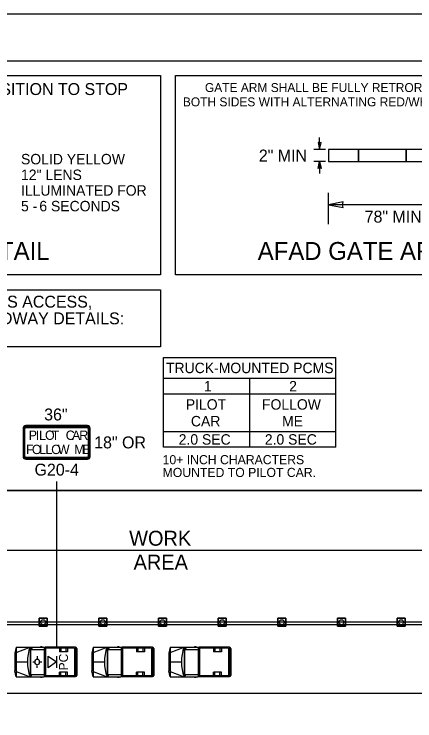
# Model space of a CAD drawing. Extents: x 99999.1 to 100095.7, y 99995 to 100010.7.
# Drawn here: x 100006.556 to 100009.243, y 100005.947 to 100010.687 of the extents above; entities that cross this region are included whole.
import ezdxf

# ---------------------------------------------------------------- set-up
doc = ezdxf.new("R2010")
doc.units = 0
for name, color, linetype in [('RD_ED_ShoulderPavedEdge', 7, 'Continuous'), ('RD_MK_LineEdgeWhite', 7, 'Continuous'), ('RD_MK_LineSkipCenter', 7, 'Continuous'), ('SH_GI_PlotLimits', 7, 'Continuous'), ('SH_GI_SheetBorder', 7, 'Continuous'), ('SH_TI_Tables', 7, 'Continuous'), ('TR_SN_ConstructionSigns', 7, 'Continuous'), ('TR_WZ_MotoristVehicle', 7, 'Continuous'), ('TR_WZ_PortableChangeMessageSign', 7, 'Continuous'), ('TR_WZ_PortableSignMountBlk-Wht', 7, 'Continuous'), ('TR_WZ_TrafficCone', 7, 'Continuous'), ('TR_WZ_WorkAreaLabel', 7, 'Continuous'), ('TR_WZ_WorkZoneDetails', 7, 'Continuous')]:
    doc.layers.add(name, color=color, linetype=linetype)

msp = doc.modelspace()

# ---------------------------------------------------------------- linework, layer by layer
at = {"layer": 'RD_ED_ShoulderPavedEdge'}
msp.add_line((100000.1076, 100007.4923), (100015.6424, 100007.4923), dxfattribs=at)
at = {"layer": 'RD_MK_LineEdgeWhite'}
for p, q in [((100000.1076, 100007.0923), (100015.6424, 100007.0923)), ((100000.1076, 100006.1323), (100015.6424, 100006.1323))]:
    msp.add_line(p, q, dxfattribs=at)
at = {"layer": 'RD_MK_LineSkipCenter'}
msp.add_lwpolyline([(100011.15, 100006.5923), (100003.4767, 100006.5923)], dxfattribs=at)
at = {"layer": 'SH_GI_PlotLimits'}
msp.add_lwpolyline([(99999.0625, 99999.6875), (100016.0625, 99999.6875), (100016.0625, 100010.6875), (99999.0625, 100010.6875)], close=True, dxfattribs=at)
at = {"layer": 'SH_GI_SheetBorder'}
msp.add_line((100000, 100010.375), (100015.75, 100010.375), dxfattribs=at)
at = {"layer": 'SH_TI_Tables'}
msp.add_lwpolyline([(100005.0739, 100008.839), (100007.5374, 100008.839), (100007.5374, 100008.455), (100005.0739, 100008.455)], close=True, dxfattribs=at)
at = {"layer": 'TR_SN_ConstructionSigns'}
for p, q in [((100006.6159, 100007.9086), (100006.6159, 100007.7211)), ((100006.6206, 100007.9086), (100006.6206, 100007.9086)), ((100006.6206, 100007.9086), (100006.6206, 100007.7211)), ((100006.6284, 100007.7211), (100006.6284, 100007.9086)), ((100007.0472, 100007.9273), (100006.6347, 100007.9273)), ((100007.0472, 100007.9226), (100006.6347, 100007.9226)), ((100006.6347, 100007.9148), (100007.0472, 100007.9148)), ((100007.0472, 100007.9226), (100007.0472, 100007.9226)), ((100007.0534, 100007.9086), (100007.0534, 100007.7211)), ((100007.0612, 100007.7211), (100007.0612, 100007.9086)), ((100007.0659, 100007.7211), (100007.0659, 100007.9086)), ((100007.0472, 100007.7148), (100006.6347, 100007.7148)), ((100006.6347, 100007.707), (100006.6347, 100007.707)), ((100006.6347, 100007.707), (100007.0472, 100007.707)), ((100006.6347, 100007.7023), (100007.0472, 100007.7023)), ((100007.0612, 100007.7211), (100007.0612, 100007.7211))]:
    msp.add_line(p, q, dxfattribs=at)
for centre, radius, start, end in [((100006.6347, 100007.9086), 0.0187, 90, 180), ((100006.6347, 100007.9086), 0.0141, 90, 180), ((100006.6347, 100007.9086), 0.00625, 90, 180), ((100007.0472, 100007.9086), 0.0187, 0, 90), ((100007.0472, 100007.9086), 0.0141, 0, 90), ((100007.0472, 100007.9086), 0.00625, 0, 90), ((100006.6347, 100007.7211), 0.0187, 180, 270), ((100006.6347, 100007.7211), 0.0141, 180, 270), ((100006.6347, 100007.7211), 0.00625, 180, 270), ((100007.0472, 100007.7211), 0.0141, 270, 0), ((100007.0472, 100007.7211), 0.00625, 270, 0), ((100007.0472, 100007.7211), 0.0187, 270, 0)]:
    msp.add_arc(centre, radius, start, end, dxfattribs=at)
at = {"layer": 'TR_WZ_MotoristVehicle'}
for p, q in [((100006.5693, 100006.4423), (100006.56, 100006.402)), ((100006.5693, 100006.4423), (100006.5693, 100006.2423)), ((100006.5693, 100006.4423), (100006.7582, 100006.4423)), ((100006.5693, 100006.4057), (100006.6638, 100006.4423)), ((100006.6638, 100006.4423), (100006.6638, 100006.2423)), ((100006.6655, 100006.4423), (100006.6655, 100006.2423)), ((100006.6655, 100006.4423), (100006.6775, 100006.4268)), ((100006.6655, 100006.4268), (100006.7582, 100006.4268)), ((100006.7324, 100006.4451), (100006.7438, 100006.4451)), ((100006.7582, 100006.4423), (100006.7582, 100006.2423)), ((100006.9667, 100006.4423), (100006.761, 100006.4423)), ((100006.761, 100006.4423), (100006.761, 100006.2423)), ((100006.9608, 100006.4344), (100006.7668, 100006.4344)), ((100006.7668, 100006.4344), (100006.7668, 100006.2503)), ((100006.8595, 100006.4344), (100006.8595, 100006.4113)), ((100006.8695, 100006.4344), (100006.8695, 100006.4113)), ((100006.9035, 100006.4344), (100006.9035, 100006.4113)), ((100006.9145, 100006.4344), (100006.9145, 100006.4113)), ((100006.9608, 100006.4344), (100006.9608, 100006.2503)), ((100006.9667, 100006.4423), (100006.9667, 100006.2423)), ((100006.9718, 100006.439), (100006.9674, 100006.439)), ((100006.9674, 100006.439), (100006.9674, 100006.2456)), ((100006.9763, 100006.4329), (100006.9763, 100006.2517)), ((100007.0856, 100006.4423), (100007.0763, 100006.402)), ((100007.0856, 100006.4423), (100007.0856, 100006.2423)), ((100007.0856, 100006.4423), (100007.2745, 100006.4423)), ((100007.0856, 100006.4057), (100007.18, 100006.4423)), ((100007.18, 100006.4423), (100007.18, 100006.2423)), ((100007.1817, 100006.4423), (100007.1817, 100006.2423)), ((100007.1817, 100006.4423), (100007.1938, 100006.4268)), ((100007.1817, 100006.4268), (100007.2745, 100006.4268)), ((100007.2487, 100006.4451), (100007.26, 100006.4451)), ((100007.2745, 100006.4423), (100007.2745, 100006.2423)), ((100007.4829, 100006.4423), (100007.2772, 100006.4423)), ((100007.2772, 100006.4423), (100007.2772, 100006.2423)), ((100007.4771, 100006.4344), (100007.2831, 100006.4344)), ((100007.2831, 100006.4344), (100007.2831, 100006.2503)), ((100007.3758, 100006.4344), (100007.3758, 100006.4113)), ((100007.3857, 100006.4344), (100007.3857, 100006.4113)), ((100007.4197, 100006.4344), (100007.4197, 100006.4113)), ((100007.4307, 100006.4344), (100007.4307, 100006.4113)), ((100007.4771, 100006.4344), (100007.4771, 100006.2503)), ((100007.4829, 100006.4423), (100007.4829, 100006.2423)), ((100007.4881, 100006.439), (100007.4836, 100006.439)), ((100007.4836, 100006.439), (100007.4836, 100006.2456)), ((100007.4926, 100006.4329), (100007.4926, 100006.2517)), ((100007.6018, 100006.4423), (100007.5926, 100006.402)), ((100007.6018, 100006.4423), (100007.6018, 100006.2423)), ((100007.6018, 100006.4423), (100007.7907, 100006.4423)), ((100007.6018, 100006.4057), (100007.6963, 100006.4423)), ((100007.6963, 100006.4423), (100007.6963, 100006.2423)), ((100007.698, 100006.4423), (100007.698, 100006.2423)), ((100007.698, 100006.4423), (100007.71, 100006.4268)), ((100007.698, 100006.4268), (100007.7907, 100006.4268)), ((100007.765, 100006.4451), (100007.7763, 100006.4451)), ((100007.7907, 100006.4423), (100007.7907, 100006.2423)), ((100007.9992, 100006.4423), (100007.7935, 100006.4423)), ((100007.7935, 100006.4423), (100007.7935, 100006.2423)), ((100007.9934, 100006.4344), (100007.7993, 100006.4344)), ((100007.7993, 100006.4344), (100007.7993, 100006.2503)), ((100007.892, 100006.4344), (100007.892, 100006.4113)), ((100007.902, 100006.4344), (100007.902, 100006.4113)), ((100007.936, 100006.4344), (100007.936, 100006.4113)), ((100007.947, 100006.4344), (100007.947, 100006.4113)), ((100007.9934, 100006.4344), (100007.9934, 100006.2503)), ((100007.9992, 100006.4423), (100007.9992, 100006.2423)), ((100008.0044, 100006.439), (100007.9999, 100006.439)), ((100007.9999, 100006.439), (100007.9999, 100006.2456)), ((100008.0088, 100006.4329), (100008.0088, 100006.2517)), ((100006.56, 100006.402), (100006.56, 100006.2827)), ((100006.7108, 100006.382), (100006.7108, 100006.3658)), ((100006.9145, 100006.4113), (100006.8595, 100006.4113)), ((100007.0763, 100006.402), (100007.0763, 100006.2827)), ((100007.4307, 100006.4113), (100007.3758, 100006.4113)), ((100007.5926, 100006.402), (100007.5926, 100006.2827)), ((100007.947, 100006.4113), (100007.892, 100006.4113)), ((100006.5693, 100006.3423), (100006.6452, 100006.3423)), ((100006.6807, 100006.3425), (100006.6933, 100006.3424)), ((100006.7249, 100006.342), (100006.7249, 100006.342)), ((100006.7417, 100006.3416), (100006.7268, 100006.3419)), ((100006.9763, 100006.3564), (100006.9674, 100006.3527)), ((100006.9763, 100006.3282), (100006.9674, 100006.332)), ((100006.9739, 100006.3423), (100006.9698, 100006.3423)), ((100006.9718, 100006.3451), (100006.9718, 100006.3395)), ((100007.0856, 100006.3423), (100007.1615, 100006.3423)), ((100007.4926, 100006.3564), (100007.4836, 100006.3527)), ((100007.4926, 100006.3282), (100007.4836, 100006.332)), ((100007.4902, 100006.3423), (100007.486, 100006.3423)), ((100007.4881, 100006.3451), (100007.4881, 100006.3395)), ((100007.6018, 100006.3423), (100007.6777, 100006.3423)), ((100008.0088, 100006.3564), (100007.9999, 100006.3527)), ((100008.0088, 100006.3282), (100007.9999, 100006.332)), ((100008.0064, 100006.3423), (100008.0023, 100006.3423)), ((100008.0044, 100006.3451), (100008.0044, 100006.3395)), ((100006.5693, 100006.2423), (100006.56, 100006.2827)), ((100006.5693, 100006.279), (100006.6638, 100006.2423)), ((100006.7115, 100006.3039), (100006.7112, 100006.3189)), ((100007.0856, 100006.2423), (100007.0763, 100006.2827)), ((100007.0856, 100006.279), (100007.18, 100006.2423)), ((100007.6018, 100006.2423), (100007.5926, 100006.2827)), ((100007.6018, 100006.279), (100007.6963, 100006.2423)), ((100006.5693, 100006.2423), (100006.7582, 100006.2423)), ((100006.6655, 100006.2578), (100006.7582, 100006.2578)), ((100006.6754, 100006.2578), (100006.6655, 100006.2423)), ((100006.7324, 100006.2395), (100006.7438, 100006.2395)), ((100006.9667, 100006.2423), (100006.761, 100006.2423)), ((100006.9608, 100006.2503), (100006.7668, 100006.2503)), ((100006.8595, 100006.2503), (100006.8595, 100006.2733)), ((100006.9145, 100006.2733), (100006.8595, 100006.2733)), ((100006.8695, 100006.2503), (100006.8695, 100006.2733)), ((100006.9035, 100006.2503), (100006.9035, 100006.2733)), ((100006.9145, 100006.2503), (100006.9145, 100006.2733)), ((100006.9718, 100006.2456), (100006.9674, 100006.2456)), ((100007.0856, 100006.2423), (100007.2745, 100006.2423)), ((100007.1817, 100006.2578), (100007.2745, 100006.2578)), ((100007.1917, 100006.2578), (100007.1817, 100006.2423)), ((100007.2487, 100006.2395), (100007.26, 100006.2395)), ((100007.4829, 100006.2423), (100007.2772, 100006.2423)), ((100007.4771, 100006.2503), (100007.2831, 100006.2503)), ((100007.3758, 100006.2503), (100007.3758, 100006.2733)), ((100007.4307, 100006.2733), (100007.3758, 100006.2733)), ((100007.3857, 100006.2503), (100007.3857, 100006.2733)), ((100007.4197, 100006.2503), (100007.4197, 100006.2733)), ((100007.4307, 100006.2503), (100007.4307, 100006.2733)), ((100007.4881, 100006.2456), (100007.4836, 100006.2456)), ((100007.6018, 100006.2423), (100007.7907, 100006.2423)), ((100007.698, 100006.2578), (100007.7907, 100006.2578)), ((100007.708, 100006.2578), (100007.698, 100006.2423)), ((100007.765, 100006.2395), (100007.7763, 100006.2395)), ((100007.9992, 100006.2423), (100007.7935, 100006.2423)), ((100007.9934, 100006.2503), (100007.7993, 100006.2503)), ((100007.892, 100006.2503), (100007.892, 100006.2733)), ((100007.947, 100006.2733), (100007.892, 100006.2733)), ((100007.902, 100006.2503), (100007.902, 100006.2733)), ((100007.936, 100006.2503), (100007.936, 100006.2733)), ((100007.947, 100006.2503), (100007.947, 100006.2733)), ((100008.0044, 100006.2456), (100007.9999, 100006.2456))]:
    msp.add_line(p, q, dxfattribs=at)
for centre, major_axis, start_param, end_param in [((100006.7987, 100006.3423), (0, -0.2099), 4.215667, 5.208926), ((100006.9718, 100006.4329), (0, 0.0061), 4.712389, 6.283185), ((100007.315, 100006.3423), (0, -0.2099), 4.215667, 5.208926), ((100007.4881, 100006.4329), (0, 0.0061), 4.712389, 6.283185), ((100007.8313, 100006.3423), (0, -0.2099), 4.215667, 5.208926), ((100008.0044, 100006.4329), (0, 0.0061), 4.712389, 6.283185), ((100006.9718, 100006.2517), (0, -0.0061), 0, 1.570796), ((100007.4881, 100006.2517), (0, -0.0061), 0, 1.570796), ((100008.0044, 100006.2517), (0, -0.0061), 0, 1.570796)]:
    msp.add_ellipse(centre, major_axis=major_axis, ratio=0.73155, start_param=start_param, end_param=end_param, dxfattribs=at)
for centre, major_axis in [((100006.7108, 100006.3423), (0, 0.0193)), ((100006.9718, 100006.3423), (0, 0.00282)), ((100007.4881, 100006.3423), (0, 0.00282)), ((100008.0044, 100006.3423), (0, 0.00282))]:
    msp.add_ellipse(centre, major_axis=major_axis, ratio=0.73155, dxfattribs=at)
at = {"layer": 'TR_WZ_PortableChangeMessageSign'}
for p, q in [((100007.5582, 100008.3845), (100008.7132, 100008.3845)), ((100007.5582, 100007.7825), (100007.5582, 100008.3845)), ((100008.7132, 100007.7825), (100008.7132, 100008.3845)), ((100008.7132, 100008.2445), (100007.5582, 100008.2445)), ((100008.1357, 100007.7825), (100008.1357, 100008.2445)), ((100008.1357, 100008.1395), (100007.5582, 100008.1395)), ((100008.7132, 100008.1395), (100008.1357, 100008.1395)), ((100007.5582, 100007.8875), (100008.1357, 100007.8875)), ((100008.1357, 100007.8875), (100008.7132, 100007.8875)), ((100008.7132, 100007.7825), (100007.5582, 100007.7825))]:
    msp.add_line(p, q, dxfattribs=at)
at = {"layer": 'TR_WZ_PortableSignMountBlk-Wht'}
msp.add_line((100006.8406, 100006.3822), (100006.8406, 100006.3022), dxfattribs=at)
msp.add_lwpolyline([(100006.8406, 100006.3423), (100006.7832, 100006.3022), (100006.7832, 100006.3822)], close=True, dxfattribs=at)
at = {"layer": 'TR_WZ_TrafficCone'}
for points in [[(100006.7234, 100006.6357), (100006.7767, 100006.6357), (100006.7767, 100006.5823), (100006.7234, 100006.5823), (100006.7234, 100006.6357)], [(100006.7234, 100006.5823), (100006.7767, 100006.5823), (100006.7767, 100006.6357), (100006.7234, 100006.6357), (100006.7234, 100006.5823)], [(100007.1234, 100006.6357), (100007.1767, 100006.6357), (100007.1767, 100006.5823), (100007.1234, 100006.5823), (100007.1234, 100006.6357)], [(100007.1234, 100006.5823), (100007.1767, 100006.5823), (100007.1767, 100006.6357), (100007.1234, 100006.6357), (100007.1234, 100006.5823)], [(100007.5234, 100006.6357), (100007.5767, 100006.6357), (100007.5767, 100006.5823), (100007.5234, 100006.5823), (100007.5234, 100006.6357)], [(100007.5234, 100006.5823), (100007.5767, 100006.5823), (100007.5767, 100006.6357), (100007.5234, 100006.6357), (100007.5234, 100006.5823)], [(100007.9234, 100006.6357), (100007.9767, 100006.6357), (100007.9767, 100006.5823), (100007.9234, 100006.5823), (100007.9234, 100006.6357)], [(100007.9234, 100006.5823), (100007.9767, 100006.5823), (100007.9767, 100006.6357), (100007.9234, 100006.6357), (100007.9234, 100006.5823)], [(100008.3234, 100006.6357), (100008.3767, 100006.6357), (100008.3767, 100006.5823), (100008.3234, 100006.5823), (100008.3234, 100006.6357)], [(100008.3234, 100006.5823), (100008.3767, 100006.5823), (100008.3767, 100006.6357), (100008.3234, 100006.6357), (100008.3234, 100006.5823)], [(100008.7234, 100006.6357), (100008.7767, 100006.6357), (100008.7767, 100006.5823), (100008.7234, 100006.5823), (100008.7234, 100006.6357)], [(100008.7234, 100006.5823), (100008.7767, 100006.5823), (100008.7767, 100006.6357), (100008.7234, 100006.6357), (100008.7234, 100006.5823)], [(100009.1234, 100006.6357), (100009.1767, 100006.6357), (100009.1767, 100006.5823), (100009.1234, 100006.5823), (100009.1234, 100006.6357)], [(100009.1234, 100006.5823), (100009.1767, 100006.5823), (100009.1767, 100006.6357), (100009.1234, 100006.6357), (100009.1234, 100006.5823)]]:
    msp.add_lwpolyline(points, dxfattribs=at)
for centre in [(100006.75, 100006.609), (100007.15, 100006.609), (100007.55, 100006.609), (100007.95, 100006.609), (100008.35, 100006.609), (100008.75, 100006.609), (100009.15, 100006.609)]:
    msp.add_circle(centre, 0.0167, dxfattribs=at)
at = {"layer": 'TR_WZ_WorkZoneDetails'}
for p, q in [((100008.6043, 100009.779), (100008.6043, 100009.859)), ((100008.6443, 100009.779), (100008.5643, 100009.779)), ((100008.6443, 100009.699), (100008.5643, 100009.699)), ((100008.6043, 100009.699), (100008.6043, 100009.619)), ((100008.6643, 100009.279), (100008.6643, 100009.489)), ((100010.4643, 100009.409), (100008.6643, 100009.409)), ((100006.8406, 100007.5523), (100006.8406, 100006.4423))]:
    msp.add_line(p, q, dxfattribs=at)
for points in [[(100003.7984, 100010.275), (100007.5374, 100010.275), (100007.5374, 100008.939), (100003.7984, 100008.939)], [(100007.6374, 100010.275), (100010.9639, 100010.275), (100010.9639, 100008.939), (100007.6374, 100008.939)], [(100008.6043, 100009.779), (100008.6136, 100009.8262), (100008.6043, 100009.824), (100008.5951, 100009.8262)], [(100008.6043, 100009.699), (100008.6136, 100009.6518), (100008.6043, 100009.654), (100008.5951, 100009.6518)], [(100008.6643, 100009.409), (100008.7626, 100009.3897), (100008.7581, 100009.409), (100008.7626, 100009.4283)], [(100005.15, 100007.4923), (100005.15, 100006.6123), (100009.9338, 100006.6123), (100009.9338, 100007.4923)]]:
    msp.add_lwpolyline(points, close=True, dxfattribs=at)
for points in [[(100008.6643, 100009.699), (100008.8643, 100009.699), (100008.8643, 100009.779), (100008.6643, 100009.779), (100008.6643, 100009.699)], [(100010.4643, 100009.779), (100008.6643, 100009.779), (100008.6643, 100009.699), (100010.4643, 100009.699), (100010.4643, 100009.779)], [(100008.8643, 100009.699), (100009.1843, 100009.699), (100009.1843, 100009.779), (100008.8643, 100009.779), (100008.8643, 100009.699)], [(100009.1843, 100009.699), (100009.5043, 100009.699), (100009.5043, 100009.779), (100009.1843, 100009.779), (100009.1843, 100009.699)]]:
    msp.add_lwpolyline(points, dxfattribs=at)

# ---------------------------------------------------------------- texts
at = {"layer": 'SH_TI_Tables'}
for s, p in [('FOR DRIVEWAY, BUSINESS ACCESS,', (100005.1539, 100008.719)), ('AND INTERSECTING ROADWAY DETAILS:', (100005.1539, 100008.607))]:
    msp.add_text(s, height=0.08, rotation=360, dxfattribs=at).set_placement(p)
at = {"layer": 'TR_SN_ConstructionSigns'}
for s, p in [('36"', (100006.7575, 100007.9623)), ('18" OR', (100007.0928, 100007.7748)), ('G20-4', (100006.6929, 100007.5923))]:
    msp.add_text(s, height=0.08, rotation=360, dxfattribs=at).set_placement(p)
for s, p in [('P', (100006.6537, 100007.832)), ('I', (100006.7012, 100007.832)), ('L', (100006.7237, 100007.832)), ('O', (100006.7631, 100007.832)), ('T', (100006.8075, 100007.832)), ('C', (100006.9018, 100007.832)), ('A', (100006.9443, 100007.832)), ('R', (100006.9931, 100007.832)), ('F', (100006.6359, 100007.7367)), ('O', (100006.6753, 100007.7367)), ('L', (100006.7247, 100007.7367)), ('L', (100006.7653, 100007.7367)), ('O', (100006.8047, 100007.7367)), ('W', (100006.849, 100007.7367)), ('M', (100006.959, 100007.7367)), ('E', (100007.014, 100007.7367))]:
    msp.add_text(s, height=0.0625, dxfattribs=at).set_placement(p)
at = {"layer": 'TR_WZ_MotoristVehicle'}
msp.add_text('PC', height=0.06, rotation=90, dxfattribs=at).set_placement((100006.917, 100006.2863))
at = {"layer": 'TR_WZ_PortableChangeMessageSign'}
for s, height, p in [('TRUCK-MOUNTED PCMS', 0.07, (100007.5742, 100008.2795)), ('1', 0.07, (100007.8285, 100008.157)), ('2', 0.07, (100008.4, 100008.157)), ('PILOT', 0.07, (100007.707, 100008.0345)), ('FOLLOW', 0.07, (100008.2178, 100008.0345)), ('CAR', 0.07, (100007.7414, 100007.9225)), ('ME', 0.07, (100008.3525, 100007.9225)), ('2.0 SEC', 0.07, (100007.6593, 100007.8)), ('2.0 SEC', 0.07, (100008.2368, 100007.8)), ('10+ INCH CHARACTERS', 0.06125, (100007.5517, 100007.6687)), ('MOUNTED TO PILOT CAR.', 0.06125, (100007.5517, 100007.583))]:
    msp.add_text(s, height=height, rotation=360, dxfattribs=at).set_placement(p)
at = {"layer": 'TR_WZ_WorkAreaLabel'}
for s, p in [('WORK', (100007.3273, 100007.1223)), ('AREA', (100007.357, 100006.9623))]:
    msp.add_text(s, height=0.1, dxfattribs=at).set_placement(p)
at = {"layer": 'TR_WZ_WorkZoneDetails'}
for s, height, p in [('TRANSITION TO STOP', 0.08, (100006.1723, 100010.145)), ('GATE ARM SHALL BE FULLY RETROREFLECTIVE ON', 0.06, (100007.8352, 100010.165)), ('BOTH SIDES WITH ALTERNATING RED/WHITE SHEETING', 0.06, (100007.6874, 100010.069)), ('SOLID YELLOW', 0.07, (100006.6023, 100009.68)), ('12" LENS ', 0.07, (100006.6023, 100009.575)), ('ILLUMINATED FOR', 0.07, (100006.6023, 100009.47)), ('5', 0.07, (100006.6023, 100009.365)), ('6 SECONDS', 0.07, (100006.7251, 100009.365)), ('-', 0.07, (100006.6796, 100009.365)), ('78" MIN (SEE NOTE 10)', 0.08, (100008.9061, 100009.289))]:
    msp.add_text(s, height=height, dxfattribs=at).set_placement(p)
for s, height, p in [('2" MIN', 0.08, (100008.1966, 100009.699)), ('AFAD RED/YELLOW LENS DETAIL', 0.12, (100004.1989, 100009.039)), ('AFAD GATE ARM DETAIL', 0.12, (100008.1893, 100009.039))]:
    msp.add_text(s, height=height, rotation=360, dxfattribs=at).set_placement(p)

doc.saveas('drawing.dxf')
